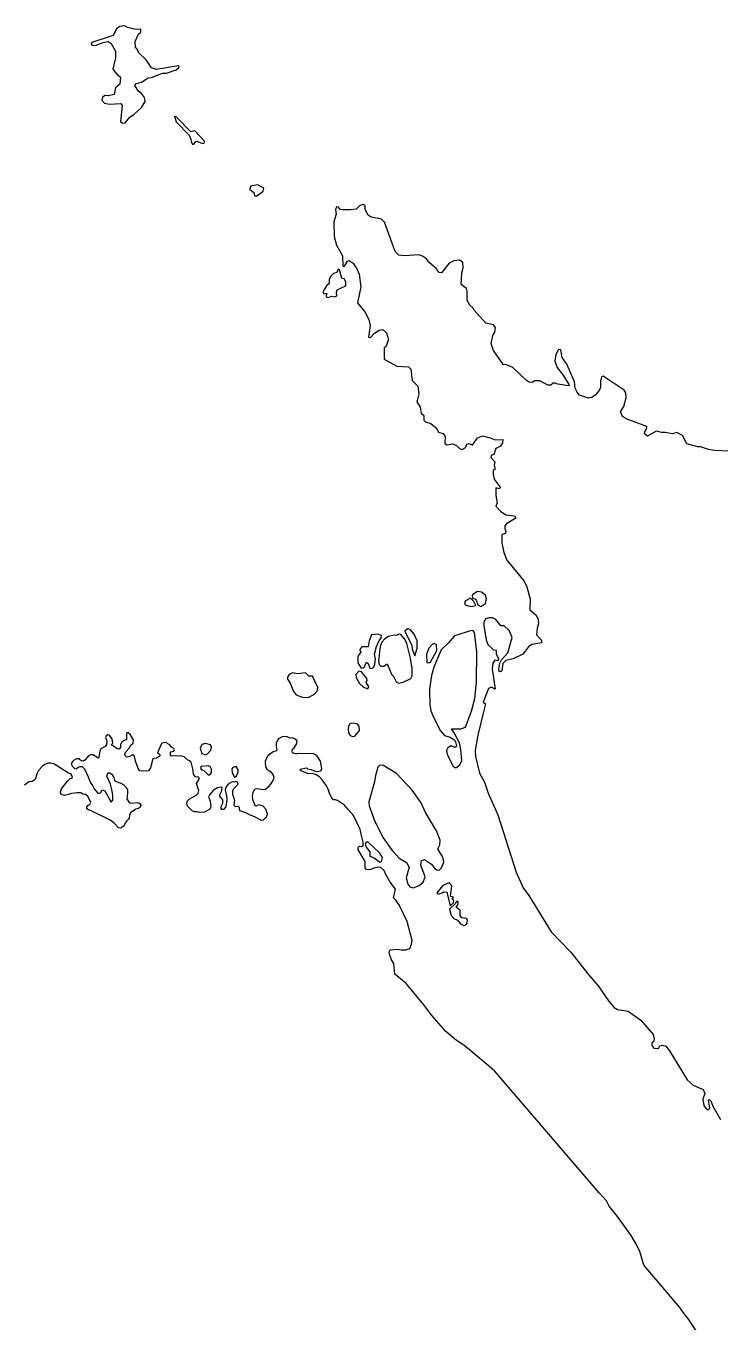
# Model space of a CAD drawing. Extents: x 369010 to 739155, y 6377141 to 6616555.
# Drawn here: x 441196 to 443825, y 6528935 to 6533847 of the extents above; entities that cross this region are included whole.
import ezdxf

# ---------------------------------------------------------------- set-up
doc = ezdxf.new("R2010")
doc.units = 0
doc.header["$LTSCALE"] = 40
doc.layers.add('1', color=7, linetype='Continuous', lineweight=13)

msp = doc.modelspace()

# ---------------------------------------------------------------- linework, layer by layer
at = {"layer": '1'}
for points in [[(441569.97, 6533846.63), (441551.6, 6533843.81), (441540.68, 6533836.37), (441526.78, 6533810.38), (441445.68, 6533783.07), (441443.86, 6533777.45), (441448, 6533773.64), (441459.42, 6533772.15), (441488.21, 6533783.9), (441507.91, 6533787.21), (441518.83, 6533779.76), (441535.71, 6533751.46), (441535.71, 6533725.97), (441524.96, 6533683.11), (441540.68, 6533663.75), (441554.91, 6533652.82), (441552.1, 6533626.01), (441535.05, 6533611.45), (441530.75, 6533586.45), (441509.56, 6533581.16), (441495.99, 6533582.15), (441486.56, 6533576.03), (441484.08, 6533564.77), (441494.01, 6533553.85), (441512.87, 6533549.55), (441555.74, 6533552.86), (441561.04, 6533545.41), (441554.91, 6533484.01), (441562.36, 6533477.55), (441572.29, 6533479.37), (441589.67, 6533501.05), (441606.22, 6533511.48), (441634.35, 6533537.3), (441648.42, 6533560.47), (441645.61, 6533575.04), (441634.68, 6533590.26), (441622.93, 6533598.7), (441608.87, 6533620.38), (441614, 6533628.82), (441634.35, 6533633.62), (441659.34, 6533649.18), (441672.42, 6533650.5), (441713.96, 6533667.06), (441728.53, 6533667.06), (441766.26, 6533680.3), (441776.19, 6533689.23), (441777.18, 6533693.04), (441773.87, 6533694.86), (441690.62, 6533681.62), (441671.76, 6533687.25), (441651.57, 6533718.36), (441622.27, 6533746.33), (441617.97, 6533758.58), (441611.35, 6533765.53), (441610.52, 6533787.21), (441622.27, 6533814.68), (441632.2, 6533823.13), (441631.21, 6533833.55), (441607.71, 6533833.88), (441581.23, 6533840.01)], [(441832.79, 6533397.78), (441837.92, 6533406.22), (441844.05, 6533409.53), (441865.23, 6533401.09), (441872.35, 6533402.58), (441873.34, 6533409.53), (441836.1, 6533448.76), (441821.87, 6533445.45), (441766.26, 6533502.05), (441759.31, 6533504.86), (441765.43, 6533483.18), (441814.42, 6533431.71), (441821.87, 6533417.14), (441822.37, 6533407.21), (441827.99, 6533397.78)], [(442075.75, 6533244.52), (442047.95, 6533239.39), (442045.63, 6533226.65), (442060.2, 6533214.4), (442063.01, 6533201.66), (442072.11, 6533201.66), (442095.61, 6533220.03), (442098.43, 6533231.28)], [(442380.11, 6532923.94), (442374.65, 6532911.36), (442363.07, 6532908.05), (442350.99, 6532896.14), (442346.35, 6532885.38), (442346.35, 6532869.66), (442335.76, 6532860.39), (442322.68, 6532838.54), (442325.5, 6532831.26), (442335.76, 6532833.08), (442335.26, 6532818.68), (442342.21, 6532816.86), (442356.61, 6532821.99), (442367.21, 6532819.18), (442374.65, 6532822.82), (442373.66, 6532836.72), (442376.97, 6532845.49), (442409.41, 6532860.39), (442409.41, 6532876.11), (442403.29, 6532887.2), (442394.02, 6532890.01), (442384.75, 6532921.96)], [(442921.81, 6531645.26), (442939.02, 6531656.51), (442942.66, 6531674.55), (442939.52, 6531687.46), (442924.13, 6531699.54), (442909.4, 6531702.36), (442891.19, 6531690.77), (442888.87, 6531683.82), (442891.69, 6531675.88), (442900.46, 6531673.56), (442905.59, 6531666.61), (442910.22, 6531651.88)], [(442883.08, 6531644.93), (442902.61, 6531648.57), (442895.16, 6531663.96), (442881.76, 6531676.37), (442863.22, 6531667.1), (442859.91, 6531659.66), (442862.23, 6531651.88)], [(442671.24, 6531458.07), (442679.51, 6531486.87), (442679.51, 6531514.18), (442667.93, 6531540.66), (442653.53, 6531558.2), (442642.93, 6531560.02), (442632.67, 6531551.75), (442660.15, 6531497.13), (442660.97, 6531483.56)], [(442862.72, 6531187.81), (442886.56, 6531248.21), (442898.64, 6531295.55), (442905.59, 6531358.11), (442906.75, 6531472.47), (442897.98, 6531546.12), (442892.35, 6531552.74), (442886.39, 6531553.57), (442821.02, 6531533.21), (442799.01, 6531507.23), (442770.7, 6531481.24), (442742.73, 6531415.21), (442733.8, 6531383.6), (442726.85, 6531332.12), (442728.17, 6531273.87), (442731.98, 6531249.04), (442743.4, 6531223.22), (442768.72, 6531173.74), (442783.94, 6531156.03), (442805.46, 6531149.24), (442821.02, 6531138.98), (442825.82, 6531131.2), (442829.29, 6531117.14), (442823.5, 6531109.69), (442808.27, 6531116.14), (442795.7, 6531109.19), (442791.23, 6531099.43), (442793.21, 6531084.86), (442816.88, 6531038.02), (442826.64, 6531033.06), (442841.21, 6531044.31), (442848.99, 6531060.53), (442846.17, 6531101.91), (442840.71, 6531128.22), (442820.69, 6531166.29), (442809.6, 6531181.02), (442845.68, 6531181.02)], [(442530.89, 6531540.66), (442507.22, 6531537.35), (442498.45, 6531514.68), (442494.64, 6531491.51), (442469.65, 6531491.51), (442463.2, 6531484.55), (442462.7, 6531477.6), (442466.84, 6531471.64), (442455.25, 6531457.25), (442454.43, 6531430.77), (442467.34, 6531411.73), (442478.42, 6531414.05), (442487.2, 6531433.58), (442494.64, 6531429.44), (442500.77, 6531411.4), (442507.22, 6531409.42), (442514.17, 6531413.72), (442519.63, 6531425.63), (442521.95, 6531446.49), (442518.31, 6531464.69), (442525.26, 6531493.33), (442535.36, 6531516.5), (442543.8, 6531524.44), (442545.12, 6531534.54)], [(442610, 6531539.67), (442602.22, 6531534.54), (442592.95, 6531536.52), (442571.11, 6531531.39), (442556.71, 6531522.95), (442546.12, 6531510.04), (442539.33, 6531493.82), (442533.37, 6531439.21), (442535.69, 6531424.81), (442542.64, 6531419.18), (442553.73, 6531418.68), (442565.81, 6531427.95), (442582.53, 6531388.56), (442589.48, 6531381.61), (442600.57, 6531359.93), (442609.34, 6531353.81), (442626.55, 6531357.61), (442655.51, 6531372.34), (442661.47, 6531382.11), (442660.97, 6531409.91), (442655.02, 6531448.47), (442641.11, 6531504.08), (442632.67, 6531521.13), (442617.45, 6531538.84)], [(442743.89, 6531504.08), (442736.44, 6531500.77), (442724.53, 6531486.37), (442714.76, 6531462.38), (442716.58, 6531433.08), (442722.54, 6531431.26), (442730.49, 6531434.08), (442754.15, 6531477.6), (442753.66, 6531500.77)], [(442268.4, 6531380.62), (442256.15, 6531392.86), (442225.7, 6531389.72), (442207.49, 6531393.2), (442194.75, 6531386.58), (442188.13, 6531376.65), (442187.63, 6531369.53), (442197.56, 6531353.64), (442210.31, 6531322.69), (442220.9, 6531309.62), (442245.56, 6531301.34), (442266.91, 6531300.51), (442290.74, 6531312.6), (442300.01, 6531324.18), (442302.82, 6531337.59), (442282.96, 6531380.78)], [(442492.66, 6531332.95), (442496.79, 6531341.39), (442486.04, 6531356.62), (442490.67, 6531365.89), (442489.35, 6531372.34), (442468.49, 6531397.83), (442458.23, 6531399.32), (442446.65, 6531387.73), (442448.96, 6531375.65), (442460.55, 6531352.98), (442476.77, 6531339.08)], [(442436.05, 6531151.73), (442443.83, 6531152.72), (442461.38, 6531175.06), (442459.56, 6531191.28), (442452.61, 6531200.05), (442432.25, 6531202.87), (442424.8, 6531199.56), (442419.5, 6531191.78), (442418.51, 6531180.52), (442420, 6531165.3), (442425.79, 6531155.53)], [(441877.31, 6531082.38), (441885.09, 6531086.19), (441897.67, 6531100.09), (441900.32, 6531111.84), (441895.68, 6531120.94), (441876.49, 6531125.41), (441862.58, 6531122.1), (441856.79, 6531108.2), (441862.58, 6531087.68)], [(441887.57, 6531041.33), (441860.93, 6531038.69), (441858.61, 6531035.05), (441860.93, 6531027.43), (441871.19, 6531022.96), (441887.08, 6531007.24), (441894.03, 6531006.91), (441899.82, 6531015.18), (441900.15, 6531028.59), (441894.53, 6531038.85)], [(441992.84, 6531038.85), (441980.92, 6531034.71), (441976.45, 6531028.59), (441977.77, 6531015.35), (441987.04, 6530997.14), (441994.49, 6531002.77), (442001.44, 6531017.01), (442001.44, 6531026.11)], [(442664.62, 6530578.25), (442688.12, 6530587.03), (442702.19, 6530599.27), (442709.96, 6530619.3), (442694.41, 6530664.15), (442696.39, 6530681.69), (442707.15, 6530685.17), (442733.96, 6530668.45), (442745.55, 6530652.9), (442754.32, 6530646.61), (442763.59, 6530644.62), (442772.52, 6530653.89), (442781.63, 6530674.91), (442777.82, 6530694.77), (442758.79, 6530726.05), (442765.57, 6530741.44), (442767.56, 6530759.32), (442753.66, 6530793.74), (442712.12, 6530864.25), (442695.4, 6530900.16), (442661.14, 6530948.32), (442601.23, 6531012.21), (442549.92, 6531043.49), (442537.18, 6531041.83), (442530.72, 6531035.38), (442521.45, 6531004.59), (442518.48, 6530979.77), (442496.3, 6530904.13), (442497.79, 6530888.57), (442519.3, 6530829.49), (442551.25, 6530767.59), (442585.34, 6530720.26), (442611.65, 6530690.47), (442638.96, 6530674.41), (442650.05, 6530656.37), (442638.3, 6530616.32), (442644.59, 6530591.83), (442651.87, 6530582.56)], [(442538.34, 6530676.07), (442544.29, 6530678.05), (442547.94, 6530692.78), (442537.18, 6530710.33), (442493.48, 6530751.21), (442486.37, 6530751.7), (442482.73, 6530746.9), (442486.86, 6530733), (442499.77, 6530714.13), (442500.6, 6530698.58), (442517.32, 6530692.29)], [(442804.63, 6530510.4), (442817.87, 6530521.65), (442818.37, 6530529.93), (442812.41, 6530535.22), (442817.87, 6530542.17), (442806.12, 6530544.99), (442810.92, 6530586.03), (442800.83, 6530596.79), (442776.83, 6530587.52), (442754.48, 6530559.22), (442759.28, 6530554.75), (442775.34, 6530559.22), (442780.8, 6530563.52), (442792.88, 6530562.2)], [(442856.93, 6530435.76), (442864.71, 6530437.24), (442869.51, 6530444.03), (442871, 6530456.28), (442866.53, 6530461.57), (442848.99, 6530464.55), (442843.19, 6530473.32), (442843.19, 6530493.85), (442827.64, 6530503.61), (442834.92, 6530516.69), (442834.92, 6530524.13), (442830.95, 6530527.44), (442827.64, 6530525.46), (442825.15, 6530518.18), (442802.65, 6530497.16), (442808.6, 6530473.82), (442818.37, 6530462.07), (442832.93, 6530455.28), (442843.69, 6530441.05)]]:
    msp.add_lwpolyline(points, close=True, dxfattribs=at)
for points in [[(443286.25, 6532457.22), (443278.8, 6532472.45), (443276.98, 6532496.61), (443247.85, 6532563.31), (443229.48, 6532588.8), (443224.35, 6532618.42), (443215.58, 6532619.41), (443205.32, 6532600.38), (443202.17, 6532575.89), (443211.44, 6532550.73), (443232.29, 6532523.92), (443255.96, 6532485.03), (443253.64, 6532481.22), (443213.26, 6532487.84), (443203, 6532492.47), (443195.22, 6532491.48), (443186.45, 6532484.03), (443175.36, 6532484.03), (443145.24, 6532500.75), (443125.05, 6532501.25), (443116.61, 6532493.8), (443104.69, 6532495.62), (443093.11, 6532503.07), (443042.96, 6532550.73), (443016.15, 6532562.81), (443007.87, 6532561.99), (442969.97, 6532615.61), (442961.2, 6532642.59), (442966.33, 6532672.21), (442974.6, 6532685.62), (442976.92, 6532702.83), (442969.14, 6532712.92), (442940.84, 6532719.54), (442895.66, 6532768.53), (442891.03, 6532777.8), (442879.94, 6532787.07), (442869.68, 6532805.28), (442869.68, 6532841.36), (442866.53, 6532850.62), (442847, 6532865.85), (442849.15, 6532910.87), (442853.79, 6532928.91), (442852.79, 6532949.76), (442841.21, 6532958.2), (442819.03, 6532956.38), (442800.83, 6532946.62), (442772.69, 6532910.87), (442762.93, 6532911.36), (442752.17, 6532926.59), (442724.2, 6532951.25), (442715.92, 6532963.66), (442700.53, 6532972.93), (442686.63, 6532978.06), (442631.02, 6532974.42), (442609.83, 6532977.07), (442596.26, 6532990.97), (442556.21, 6533101.86), (442545.12, 6533113.94), (442505.24, 6533120.89), (442494.48, 6533128.67), (442483.22, 6533150.52), (442482.4, 6533163.92), (442475.44, 6533169.55), (442462.37, 6533165.25), (442448.96, 6533151.34), (442426.79, 6533148.7), (442397.49, 6533148.7), (442388.22, 6533151.01), (442380.94, 6533159.29), (442373.99, 6533160.28), (442369.69, 6533150.02), (442372.5, 6533132.81), (442364.39, 6533103.68), (442364.89, 6533048.07), (442373.66, 6533015.63), (442396.83, 6532975.25), (442397.82, 6532934.04), (442404.77, 6532935.53), (442415.86, 6532954.89), (442421.82, 6532957.21), (442437.71, 6532947.44), (442450.62, 6532925.27), (442459.72, 6532905.41), (442466.18, 6532856.75), (442453.6, 6532796.84), (442480.91, 6532762.08), (442496.3, 6532733.45), (442501.43, 6532710.28), (442495.8, 6532666.25), (442502.75, 6532664.76), (442517.98, 6532680.98), (442535.69, 6532692.24), (442549.09, 6532694.88), (442563.49, 6532682.47), (442570.78, 6532657.48), (442561.51, 6532629.18), (442555.05, 6532627.36), (442555.05, 6532582.84), (442603.05, 6532556.85), (442647.07, 6532553.54)], [(442647.07, 6532553.54), (442655.35, 6532544.44), (442660.97, 6532502.57), (442682.82, 6532480.39), (442685.97, 6532451.26), (442678.85, 6532420.64), (442691.26, 6532401.12), (442695.07, 6532377.61), (442705.66, 6532369.17), (442705.16, 6532352.13), (442712.12, 6532345.17), (442731.65, 6532338.55), (442752.5, 6532322), (442761.27, 6532305.78), (442778.65, 6532300.65), (442786.1, 6532289.57), (442784.28, 6532264.41), (442792.55, 6532257.95), (442815.72, 6532262.09), (442828.63, 6532255.14), (442840.71, 6532243.56), (442850.48, 6532240.91), (442862.06, 6532246.87), (442870.01, 6532260.77), (442877.29, 6532262.59), (442889.87, 6532256.63), (442909.07, 6532284.43), (442927.6, 6532292.21), (442957.23, 6532284.93), (442976.26, 6532276.49), (443004.56, 6532278.31), (443003.57, 6532265.9), (442995.79, 6532252.82), (442977.75, 6532243.56), (442970.3, 6532220.88), (442960.54, 6532217.74), (442959.21, 6532210.29), (442974.44, 6532193.08), (442971.63, 6532180.99), (442975.43, 6532165.27), (442968.81, 6532161.13), (442967.98, 6532145.41), (442972.29, 6532128.2), (442994.13, 6532097.58), (442992.81, 6532090.63), (442978.41, 6532094.44), (442977.91, 6532066.14), (442983.87, 6532038.33), (442978.41, 6532024.92), (442995.79, 6532006.88), (443016.15, 6531991.99), (443048.59, 6531989.18), (443053.72, 6531979.41), (443018.96, 6531958.56), (443012.84, 6531950.28), (443012.01, 6531940.52), (443016.64, 6531929.93), (443015.15, 6531922.48), (443000.92, 6531917.35), (443000.92, 6531884.91), (443009.03, 6531850.15)], [(443862.37, 6532234.29), (443807.59, 6532236.11), (443784.75, 6532239.91), (443754.79, 6532250.51), (443744.53, 6532250.51), (443702.33, 6532262.09), (443686.44, 6532294.03), (443665.09, 6532304.79), (443648.87, 6532299.16), (443620.07, 6532305.12), (443606.66, 6532304.3), (443586.31, 6532309.76), (443553.21, 6532290.39), (443542.45, 6532299.66), (443543.44, 6532308.93), (443550.39, 6532315.88), (443551.22, 6532327.96), (443479.56, 6532354.28), (443458.54, 6532365.04), (443451.26, 6532383.08), (443463.5, 6532403.93), (443473.27, 6532436.86), (443470.95, 6532455.73), (443465.32, 6532465), (443386.05, 6532518.29), (443379.1, 6532515.97), (443375.62, 6532500.25), (443375.62, 6532475.26), (443370.66, 6532464.17), (443356.26, 6532447.46), (443341.86, 6532437.69), (443330.27, 6532434.55), (443296.01, 6532446.96), (443286.25, 6532457.22)], [(443009.03, 6531850.15), (443020.12, 6531820.53), (443086.32, 6531740.42), (443096.25, 6531719.07), (443108.33, 6531673.23), (443107.84, 6531632.35), (443131.5, 6531611.5), (443138.95, 6531596.27), (443140.77, 6531579.55), (443135.47, 6531562.84), (443132.66, 6531537.35), (443150.7, 6531518.81), (443153.02, 6531506.73), (443115.12, 6531501.27), (443102.04, 6531491.51), (443080.36, 6531464.2), (443044.61, 6531446.16), (443016.64, 6531440.53), (443004.56, 6531429.44), (443000.92, 6531401.64), (442996.62, 6531397), (442991.16, 6531398.82), (442989.67, 6531407.1), (442993.47, 6531429.94), (442999.43, 6531443.34), (443024.09, 6531469.33), (443039.81, 6531527.59), (443029.39, 6531554.07), (443009.36, 6531571.61), (442997.78, 6531572.11), (442978.91, 6531595.28), (442965.83, 6531602.23), (442952.43, 6531602.23), (442939.02, 6531597.59), (442932.9, 6531584.68), (442932.57, 6531572.6), (442942.17, 6531518.81), (442948.29, 6531500.77), (442969.97, 6531480.91), (442979.74, 6531479.42), (442979.74, 6531463.7), (442989, 6531448.31), (442985.86, 6531439.21), (442974.6, 6531441.03), (442966.83, 6531429.94), (442964.67, 6531408.09), (442975.43, 6531332.12), (442962.36, 6531339.57), (442949.94, 6531334.44), (442930.58, 6531282.47), (442939.52, 6531275.52), (442931.57, 6531245.9), (442909.56, 6531156.53), (442899.96, 6531098.93), (442901.29, 6531075.59), (442916.84, 6531013.2), (442934.88, 6530978.94), (442948.79, 6530937.56), (442986.36, 6530854.48), (443055.37, 6530637.84), (443081.52, 6530578.42), (443103.53, 6530549.13), (443187.61, 6530411.92), (443262.25, 6530334.47), (443326.96, 6530251.88), (443366.68, 6530207.03), (443405.25, 6530149.93), (443427.59, 6530124.11), (443440.33, 6530116.33), (443480.39, 6530110.87), (443528.38, 6530076.28), (443575.22, 6530022.16), (443579.19, 6530005.11), (443576.21, 6529993.86), (443569.92, 6529989.89), (443570.42, 6529980.12), (443577.2, 6529969.86), (443594.75, 6529969.36), (443600.54, 6529978.63), (443610.31, 6529982.11), (443622.55, 6529978.3), (443637.12, 6529960.59), (443704.31, 6529849.87), (443726.66, 6529829.85), (443764.22, 6529812.8), (443771.01, 6529797.74), (443763.23, 6529777.21), (443767.2, 6529752.72), (443776.47, 6529740.14), (443783.75, 6529736.67), (443790.04, 6529742.62), (443784.75, 6529772.75), (443788.72, 6529775.23), (443794.02, 6529770.43), (443801.79, 6529749.91), (443829.93, 6529699.59)], [(441951.96, 6530948.49), (441956.76, 6530927.63), (441958.08, 6530913.73), (441954.27, 6530885.26), (441945.83, 6530875.5), (441939.38, 6530875.83), (441936.73, 6530879.14), (441936.89, 6530886.42), (441942.85, 6530899.5), (441942.19, 6530912.24), (441931.1, 6530925.65), (441931.1, 6530931.44), (441937.72, 6530943.69), (441940.04, 6530957.59), (441936.4, 6530959.91), (441922.66, 6530957.59), (441906.77, 6530947.99), (441892.54, 6530930.45), (441888.4, 6530923.5), (441895.02, 6530906.95), (441896.68, 6530884.27), (441892.87, 6530876.99), (441873.18, 6530865.57), (441853.15, 6530864.41), (441844.87, 6530866.73), (441835.11, 6530866.73), (441826.01, 6530870.2), (441808.63, 6530887.25), (441806.15, 6530898.67), (441808.13, 6530907.61), (441814.42, 6530913.9), (441841.4, 6530928.96), (441849.18, 6530937.07), (441851.16, 6530947.33), (441843.39, 6530973.81), (441852.49, 6530989.86), (441852.98, 6530995.16), (441849.01, 6530997.97), (441839.08, 6530999.63), (441834.28, 6531002.77), (441831.14, 6531009.39), (441828.99, 6531029.75), (441822.04, 6531054.74), (441815.91, 6531060.37), (441809.29, 6531063.35), (441795.89, 6531075.1), (441781.98, 6531078.08), (441747.39, 6531077.58), (441744.25, 6531080.39), (441744.25, 6531093.8), (441756.5, 6531096.78), (441759.31, 6531102.07), (441756.99, 6531106.54), (441747.89, 6531111.84), (441741.27, 6531119.95), (441725.55, 6531128.72), (441716.44, 6531128.55), (441709.49, 6531125.41), (441694.76, 6531090.16), (441702.21, 6531084.86), (441704.69, 6531080.06), (441701.71, 6531075.59), (441689.8, 6531069.47), (441677.72, 6531067.82), (441668.94, 6531032.73), (441661, 6531021.97), (441637.33, 6531020.81), (441628.4, 6531021.97), (441622.6, 6531027.76), (441612.18, 6531055.07), (441606.88, 6531078.74), (441601.25, 6531082.38), (441589.5, 6531076.75), (441578.74, 6531073.61), (441571.79, 6531079.57), (441571.13, 6531085.69), (441575.43, 6531094.63), (441587.35, 6531107.87), (441593.97, 6531118.79), (441602.08, 6531126.9), (441603.24, 6531139.97), (441592.15, 6531158.84), (441582.88, 6531166.95), (441577.25, 6531162.98), (441577.92, 6531139.64), (441570.47, 6531137.99), (441559.71, 6531131.53), (441554.91, 6531120.11), (441554.91, 6531109.85), (441550.11, 6531103.73), (441541.51, 6531104.89), (441532.07, 6531112.34), (441519, 6531120.11), (441525.78, 6531126.24), (441522.64, 6531142.95), (441517.67, 6531149.41), (441512.87, 6531157.52), (441505.92, 6531158.01), (441500.13, 6531153.88), (441498.14, 6531147.92)], [(441498.14, 6531147.92), (441503.11, 6531135.51), (441501.29, 6531121.77), (441496.49, 6531114.32), (441479.44, 6531105.38), (441475.8, 6531097.11), (441472.66, 6531071.79), (441469.84, 6531070.13), (441450.81, 6531082.54), (441440.38, 6531082.54), (441432.6, 6531078.41), (441418.7, 6531061.69), (441412.41, 6531058.88), (441405.96, 6531059.71), (441396.69, 6531066.99), (441387.09, 6531067.32), (441375.67, 6531060.53), (441369.22, 6531052.26), (441368.72, 6531045.8), (441372.53, 6531037.86), (441380.3, 6531030.91), (441385.93, 6531029.42), (441394.54, 6531036.04), (441401.49, 6531038.69), (441408.77, 6531037.86), (441417.54, 6531029.09), (441432.27, 6530999.46), (441439.72, 6530978.77), (441448.33, 6530966.53), (441454.78, 6530952.96), (441468.35, 6530937.56), (441473.81, 6530936.74), (441478.78, 6530937.89), (441485.23, 6530949.31), (441495, 6530946), (441518.67, 6530903.3), (441524.96, 6530910.09), (441525.29, 6530928.96), (441521.98, 6530950.97), (441517.18, 6530971.33), (441502.45, 6531001.61), (441506.92, 6531012.7), (441511.38, 6531015.02), (441521.48, 6531008.56), (441529.26, 6530997.14), (441532.24, 6530986.55), (441538.69, 6530980.76), (441556.4, 6530975.46), (441567.49, 6530968.18), (441578.08, 6530955.93), (441581.39, 6530948.49), (441581.06, 6530935.91), (441578.25, 6530915.55), (441588.01, 6530901.65), (441594.96, 6530898.67), (441617.8, 6530901.65), (441627.24, 6530898.67), (441631.37, 6530892.22), (441629.55, 6530884.44), (441622.27, 6530879.14), (441613, 6530876.66), (441592.65, 6530862.42), (441588.51, 6530853.49), (441587.02, 6530842.9), (441584.87, 6530838.26), (441577.92, 6530830.48), (441570.63, 6530820.72), (441566.83, 6530811.78), (441554.58, 6530804), (441547.13, 6530805.66), (441529.26, 6530824.52), (441514.86, 6530834.29), (441441.04, 6530871.69), (441433.43, 6530873.35), (441427.14, 6530878.31), (441426.48, 6530885.26), (441430.45, 6530890.06), (441438.23, 6530893.54), (441441.87, 6530901.32), (441430.95, 6530926.14), (441421.85, 6530932.27), (441411.75, 6530933.92), (441403.48, 6530938.06), (441390.57, 6530938.89), (441368.89, 6530936.4), (441356.97, 6530932.27), (441342.24, 6530928.13), (441328.34, 6530933.09), (441326.35, 6530942.03), (441330.98, 6530953.12), (441353, 6530983.24), (441364.25, 6530993.01), (441369.55, 6530993.83), (441372.2, 6530996.32), (441370.37, 6531004.43), (441366.07, 6531011.05), (441357.63, 6531013.2), (441347.37, 6531019.16), (441301.53, 6531048.95), (441290.11, 6531051.1)], [(442417.35, 6530876), (442404.11, 6530891.06), (442377.8, 6530909.1), (442370.68, 6530911.74), (442361.91, 6530912.24), (442357.11, 6530915.72), (442346.85, 6530936.74), (442342.21, 6530952.29), (442335.76, 6530964.87), (442320.04, 6530987.88), (442309.61, 6530998.8), (442294.88, 6531007.41), (442281.47, 6531011.71), (442266.74, 6531010.55), (442249.04, 6531018.33), (442237.62, 6531023.46), (442235.46, 6531027.93), (442259.63, 6531033.22), (442264.1, 6531029.42), (442277.83, 6531027.1), (442288.92, 6531021.31), (442299.68, 6531019.32), (442315.07, 6531021.8), (442317.72, 6531031.07), (442313.42, 6531057.88), (442299.51, 6531079.4), (442286.6, 6531086.68), (442231, 6531087.68), (442226.36, 6531086.19), (442217.92, 6531086.52), (442207.16, 6531090.65), (442205.18, 6531097.27), (442207.16, 6531103.4), (442212.96, 6531109.52), (442222.72, 6531122.43), (442225.2, 6531135.18), (442216.6, 6531142.13), (442206.83, 6531146.93), (442198.56, 6531146.26), (442183.99, 6531151.56), (442168.1, 6531151.06), (442153.54, 6531143.62), (442148.57, 6531135.18), (442145.43, 6531125.74), (442145.43, 6531114.82), (442147.25, 6531100.09), (442143.28, 6531095.95), (442133.51, 6531093.96), (442113.65, 6531079.23), (442107.86, 6531069.47), (442103.39, 6531057.55), (442102.73, 6531048.62), (442105.54, 6531034.38), (442110.01, 6531028.59), (442125.4, 6531018.66), (442133.18, 6531005.75), (442136.49, 6530997.97), (442135.33, 6530989.86), (442128.88, 6530978.28), (442114.81, 6530959.58), (442104.38, 6530950.47), (442094.29, 6530949.81), (442074.76, 6530953.78), (442065.99, 6530952.29), (442059.86, 6530947.16), (442056.22, 6530938.23), (442053.74, 6530926.97), (442055.56, 6530913.9), (442063.84, 6530890.89), (442070.29, 6530888.91), (442078.9, 6530893.7), (442094.12, 6530889.4), (442104.72, 6530878.15), (442110.34, 6530860.6), (442109.18, 6530851), (442104.72, 6530842.23), (442096.11, 6530834.95), (442089.99, 6530833.63), (442060.69, 6530849.18), (442044.14, 6530854.48), (442032.89, 6530861.1), (442006.9, 6530869.71), (442005.91, 6530882.78), (442001.77, 6530886.75), (441993.66, 6530885.1), (441988.37, 6530886.42), (441986.22, 6530893.37), (441988.37, 6530909.26), (441981.25, 6530932.6), (441981.25, 6530945.67), (441984.89, 6530954.28), (442000.61, 6530971.66), (441998.96, 6530979.1), (441992.34, 6530981.92), (441986.71, 6530978.61), (441979.59, 6530979.6), (441963.87, 6530972.48), (441957.58, 6530964.54), (441953.45, 6530955.77), (441951.96, 6530948.49)], [(441290.11, 6531051.1), (441279.68, 6531050.6), (441267.6, 6531045.47), (441258.99, 6531039.35), (441243.76, 6531022.8), (441238.14, 6531012.37), (441231.19, 6530988.54), (441218.94, 6530981.75), (441206.36, 6530980.1), (441190.8, 6530967.02)], [(443736.75, 6528901.2), (443707.13, 6528946.05), (443687.6, 6528970.22), (443676.84, 6528986.6), (443541.62, 6529146.31), (443537.32, 6529156.41), (443524.74, 6529199.11), (443513.32, 6529223.44), (443491.31, 6529260.01), (443439.51, 6529331.35), (443408.72, 6529370.57), (443397.63, 6529390.76), (443370.32, 6529421.38), (443003.07, 6529849.21), (442973.45, 6529883.96), (442871.33, 6529969.86), (442857.43, 6529981.45), (442829.46, 6529999.49), (442788.25, 6530032.92), (442735.29, 6530093.49), (442705.66, 6530134.87), (442638.14, 6530215.14), (442595.77, 6530251.05), (442591.63, 6530290.61), (442582.69, 6530305.5), (442575.08, 6530326.19), (442574.09, 6530335.79), (442577.89, 6530342.74), (442606.86, 6530345.72), (442619.6, 6530342.74), (442636.31, 6530342.58), (442652.7, 6530348.2), (442658.82, 6530365.25), (442660.31, 6530378.16), (442642.11, 6530450.65), (442613.48, 6530510.89), (442598.75, 6530531.42), (442589.97, 6530540.68), (442597.26, 6530572.79), (442577.56, 6530599.94), (442561.18, 6530628.57), (442554.39, 6530643.79), (442542.47, 6530655.88), (442535.19, 6530656.54), (442515, 6530652.73), (442500.44, 6530646.77), (442487.2, 6530647.1), (442483.06, 6530653.39), (442482.73, 6530678.05), (442455.92, 6530721.75), (442456.25, 6530731.18), (442460.88, 6530735.65), (442467.67, 6530734.49), (442474.45, 6530737.14), (442475.44, 6530750.71), (442469.65, 6530771.23), (442464.03, 6530799.86), (442438.87, 6530852.66), (442417.35, 6530876)]]:
    msp.add_lwpolyline(points, dxfattribs=at)

doc.saveas('drawing.dxf')
